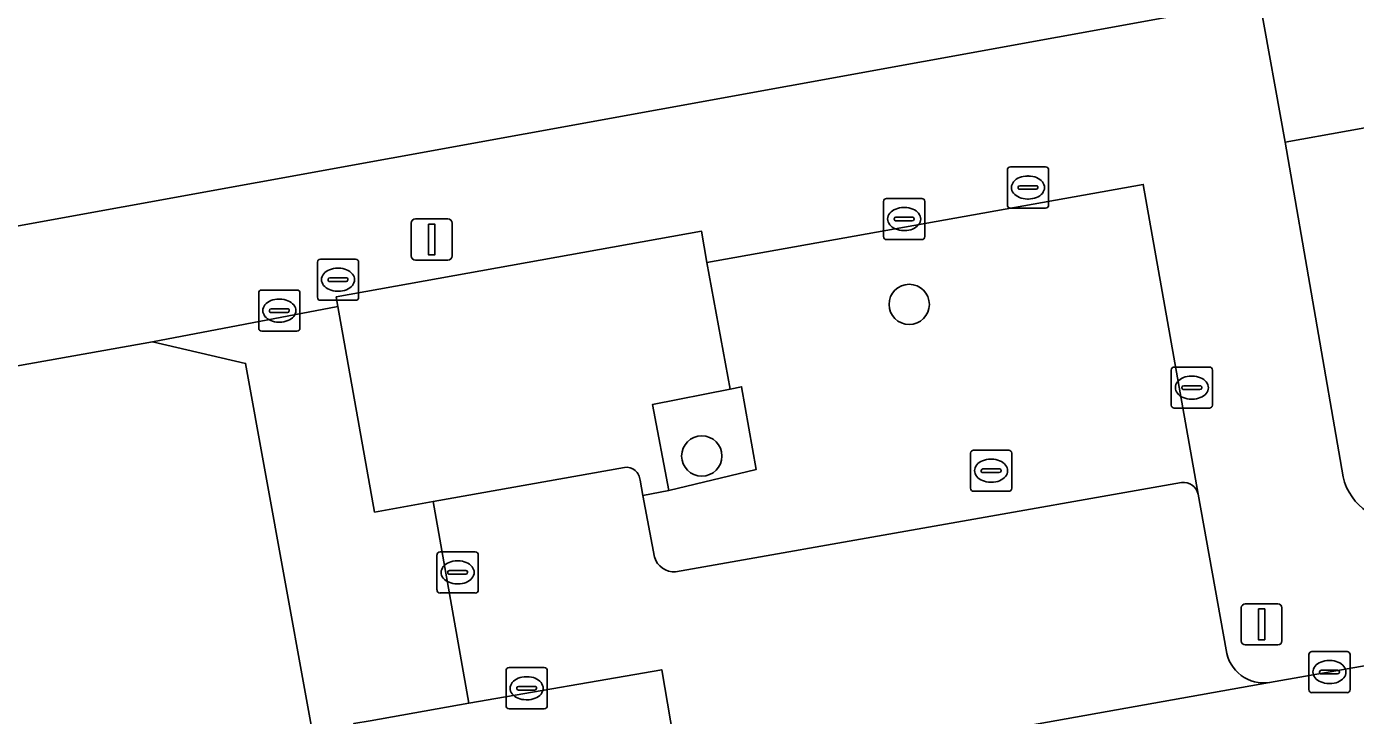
# Model space of a CAD drawing. Extents: x 157793 to 159380, y 380877 to 382313.
# Drawn here: x 158279.91 to 158312.16, y 381374.34 to 381391.07 of the extents above; entities that cross this region are included whole.
import ezdxf

# ---------------------------------------------------------------- set-up
doc = ezdxf.new("R2010")
doc.units = 0
for name, color, linetype in [('IMGEO_Boom', 7, 'Continuous'), ('IMGEO_Erf', 7, 'Continuous'), ('IMGEO_Groenvoorziening', 7, 'Continuous'), ('IMGEO_Kolk', 7, 'Continuous'), ('IMGEO_Lichtmast', 7, 'Continuous'), ('IMGEO_Pand', 7, 'Continuous'), ('IMGEO_Parkeervlak_open', 7, 'Continuous'), ('IMGEO_Rijbaan_lokaal_open', 7, 'Continuous'), ('IMGEO_Rioolput', 7, 'Continuous'), ('IMGEO_Voetpad_open', 7, 'Continuous')]:
    doc.layers.add(name, color=color, linetype=linetype)

msp = doc.modelspace()

# ---------------------------------------------------------------- linework, layer by layer
at = {"layer": 'IMGEO_Boom'}
for centre in [(158301.33, 381384.321), (158296.296, 381380.638)]:
    msp.add_circle(centre, 0.489, dxfattribs=at)
at = {"layer": 'IMGEO_Erf'}
for points in [[(158262.826, 381383.161), (158308.183, 381391.406)], [(158313.515, 381388.815), (158310.452, 381388.265), (158311.86, 381380.131)], [(158287.624, 381369.635), (158285.225, 381382.888), (158282.963, 381383.41), (158263.952, 381380.027), (158262.7, 381378.123), (158262.173, 381377.196), (158258.944, 381376.643), (158259.367, 381374.176)]]:
    msp.add_lwpolyline(points, dxfattribs=at)
msp.add_arc((158313.217, 381380.448), 1.394, 193.1593, 279.5771, dxfattribs=at)
at = {"layer": 'IMGEO_Groenvoorziening'}
for points in [[(158308.343, 381379.714), (158307.011, 381387.234), (158296.42, 381385.336), (158296.982, 381382.263), (158297.263, 381382.32), (158297.616, 381380.314), (158295.498, 381379.803), (158294.869, 381379.677), (158295.151, 381378.185)], [(158296.42, 381385.336), (158296.292, 381386.096), (158287.426, 381384.501), (158287.467, 381384.27)], [(158296.982, 381382.263), (158296.42, 381385.336)], [(158287.467, 381384.27), (158288.354, 381379.277), (158289.774, 381379.531)], [(158295.498, 381379.803), (158295.097, 381381.887), (158296.982, 381382.263)], [(158289.774, 381379.531), (158294.418, 381380.362)], [(158294.799, 381380.049), (158294.869, 381379.677)], [(158295.661, 381377.826), (158307.94, 381379.995)], [(158294.869, 381379.677), (158295.498, 381379.803)]]:
    msp.add_lwpolyline(points, dxfattribs=at)
msp.add_lwpolyline([(158295.498, 381379.803), (158297.616, 381380.314), (158297.263, 381382.32), (158296.982, 381382.263), (158295.097, 381381.887)], close=True, dxfattribs=at)
for centre, radius, start, end in [((158294.464, 381380.03), 0.335, 3.2825, 97.9097), ((158307.98, 381379.623), 0.374, 14.0658, 96.1603), ((158295.62, 381378.31), 0.485, 194.8707, 274.8443)]:
    msp.add_arc(centre, radius, start, end, dxfattribs=at)
at = {"layer": 'IMGEO_Kolk'}
for p, q in [((158300.707, 381385.969), (158300.707, 381386.821)), ((158300.782, 381386.895), (158301.634, 381386.895)), ((158301.195, 381386.675), (158301.22, 381386.675)), ((158301.708, 381386.821), (158301.708, 381385.969)), ((158300.966, 381386.389), (158300.966, 381386.401)), ((158301.404, 381386.352), (158301.006, 381386.352)), ((158301.009, 381386.438), (158301.407, 381386.438)), ((158301.45, 381386.401), (158301.45, 381386.389)), ((158301.218, 381386.115), (158301.193, 381386.115)), ((158301.634, 381385.895), (158300.782, 381385.895)), ((158285.618, 381384.669), (158286.47, 381384.669)), ((158285.543, 381383.743), (158285.543, 381384.595)), ((158286.031, 381384.449), (158286.056, 381384.449)), ((158286.544, 381384.595), (158286.544, 381383.743)), ((158285.802, 381384.163), (158285.802, 381384.175)), ((158286.24, 381384.126), (158285.842, 381384.126)), ((158285.845, 381384.212), (158286.243, 381384.212)), ((158286.286, 381384.175), (158286.286, 381384.163)), ((158286.054, 381383.889), (158286.029, 381383.889)), ((158286.47, 381383.669), (158285.618, 381383.669)), ((158307.689, 381381.873), (158307.689, 381382.725)), ((158307.764, 381382.799), (158308.616, 381382.799)), ((158308.69, 381382.725), (158308.69, 381381.873)), ((158308.177, 381382.579), (158308.202, 381382.579)), ((158307.948, 381382.293), (158307.948, 381382.305)), ((158308.386, 381382.256), (158307.988, 381382.256)), ((158307.991, 381382.342), (158308.389, 381382.342)), ((158308.432, 381382.305), (158308.432, 381382.293)), ((158308.616, 381381.799), (158307.764, 381381.799)), ((158308.2, 381382.019), (158308.175, 381382.019)), ((158311.028, 381374.964), (158311.028, 381375.816)), ((158311.103, 381375.89), (158311.955, 381375.89)), ((158311.516, 381375.67), (158311.541, 381375.67)), ((158312.029, 381375.816), (158312.029, 381374.964)), ((158291.545, 381374.571), (158291.545, 381375.423)), ((158291.62, 381375.497), (158292.472, 381375.497)), ((158292.546, 381375.423), (158292.546, 381374.571)), ((158311.287, 381375.384), (158311.287, 381375.396)), ((158311.725, 381375.347), (158311.327, 381375.347)), ((158311.33, 381375.433), (158311.728, 381375.433)), ((158311.771, 381375.396), (158311.771, 381375.384)), ((158291.804, 381374.991), (158291.804, 381375.003)), ((158291.847, 381375.04), (158292.245, 381375.04)), ((158292.033, 381375.277), (158292.058, 381375.277)), ((158292.288, 381375.003), (158292.288, 381374.991)), ((158311.539, 381375.11), (158311.514, 381375.11)), ((158292.242, 381374.954), (158291.844, 381374.954)), ((158292.056, 381374.717), (158292.031, 381374.717)), ((158311.955, 381374.89), (158311.103, 381374.89)), ((158292.472, 381374.497), (158291.62, 381374.497))]:
    msp.add_line(p, q, dxfattribs=at)
for points in [[(158300.707, 381385.969), (158300.707, 381386.821)], [(158300.782, 381386.895), (158301.634, 381386.895)], [(158301.708, 381386.821), (158301.708, 381385.969)], [(158301.634, 381385.895), (158300.782, 381385.895)], [(158285.618, 381384.669), (158286.47, 381384.669)], [(158285.543, 381383.743), (158285.543, 381384.595)], [(158286.544, 381384.595), (158286.544, 381383.743)], [(158286.47, 381383.669), (158285.618, 381383.669)], [(158307.689, 381381.873), (158307.689, 381382.725)], [(158307.764, 381382.799), (158308.616, 381382.799)], [(158308.69, 381382.725), (158308.69, 381381.873)], [(158308.616, 381381.799), (158307.764, 381381.799)], [(158311.028, 381374.964), (158311.028, 381375.816)], [(158311.103, 381375.89), (158311.955, 381375.89)], [(158312.029, 381375.816), (158312.029, 381374.964)], [(158291.545, 381374.571), (158291.545, 381375.423)], [(158291.62, 381375.497), (158292.472, 381375.497)], [(158292.546, 381375.423), (158292.546, 381374.571)], [(158311.955, 381374.89), (158311.103, 381374.89)], [(158292.472, 381374.497), (158291.62, 381374.497)]]:
    msp.add_lwpolyline(points, dxfattribs=at)
for centre, radius, start, end in [((158300.784, 381386.819), 0.0765, 91.552, 178.448), ((158300.784, 381386.819), 0.0765, 91.552, 178.448), ((158301.632, 381386.819), 0.0765, 1.552, 88.448), ((158301.632, 381386.819), 0.0765, 1.552, 88.448), ((158301.006, 381386.398), 0.0403, 85.8775, 175.7526), ((158301.003, 381386.388), 0.0366, 178.938, 274.7102), ((158301.407, 381386.395), 0.043, 264.8664, 352.4533), ((158301.411, 381386.4), 0.0386, 1.7309, 96.639), ((158300.784, 381385.971), 0.0765, 181.552, 268.448), ((158300.784, 381385.971), 0.0765, 181.552, 268.448), ((158301.632, 381385.971), 0.0765, 271.552, 358.448), ((158301.632, 381385.971), 0.0765, 271.552, 358.448), ((158285.62, 381384.593), 0.0765, 91.552, 178.448), ((158285.62, 381384.593), 0.0765, 91.552, 178.448), ((158286.468, 381384.593), 0.0765, 1.552, 88.448), ((158286.468, 381384.593), 0.0765, 1.552, 88.448), ((158285.842, 381384.172), 0.0403, 85.8775, 175.7526), ((158285.839, 381384.162), 0.0366, 178.938, 274.7102), ((158286.243, 381384.169), 0.043, 264.8664, 352.4533), ((158286.247, 381384.174), 0.0386, 1.7309, 96.639), ((158285.62, 381383.745), 0.0765, 181.552, 268.448), ((158285.62, 381383.745), 0.0765, 181.552, 268.448), ((158286.468, 381383.745), 0.0765, 271.552, 358.448), ((158286.468, 381383.745), 0.0765, 271.552, 358.448), ((158307.766, 381382.723), 0.0765, 91.552, 178.448), ((158307.766, 381382.723), 0.0765, 91.552, 178.448), ((158308.614, 381382.723), 0.0765, 1.552, 88.448), ((158308.614, 381382.723), 0.0765, 1.552, 88.448), ((158307.988, 381382.302), 0.0403, 85.8775, 175.7526), ((158307.985, 381382.292), 0.0366, 178.938, 274.7102), ((158308.389, 381382.299), 0.043, 264.8664, 352.4533), ((158308.393, 381382.304), 0.0386, 1.7309, 96.639), ((158307.766, 381381.875), 0.0765, 181.552, 268.448), ((158307.766, 381381.875), 0.0765, 181.552, 268.448), ((158308.614, 381381.875), 0.0765, 271.552, 358.448), ((158308.614, 381381.875), 0.0765, 271.552, 358.448), ((158311.105, 381375.814), 0.0765, 91.552, 178.448), ((158311.105, 381375.814), 0.0765, 91.552, 178.448), ((158311.953, 381375.814), 0.0765, 1.552, 88.448), ((158311.953, 381375.814), 0.0765, 1.552, 88.448), ((158291.622, 381375.421), 0.0765, 91.552, 178.448), ((158291.622, 381375.421), 0.0765, 91.552, 178.448), ((158292.47, 381375.421), 0.0765, 1.552, 88.448), ((158292.47, 381375.421), 0.0765, 1.552, 88.448), ((158311.327, 381375.393), 0.0403, 85.8775, 175.7526), ((158311.324, 381375.383), 0.0366, 178.938, 274.7102), ((158311.728, 381375.39), 0.043, 264.8664, 352.4533), ((158311.732, 381375.395), 0.0386, 1.7309, 96.639), ((158291.844, 381375), 0.0403, 85.8775, 175.7526), ((158291.841, 381374.99), 0.0366, 178.938, 274.7102), ((158292.245, 381374.997), 0.043, 264.8664, 352.4533), ((158292.249, 381375.002), 0.0386, 1.7309, 96.639), ((158311.105, 381374.966), 0.0765, 181.552, 268.448), ((158311.105, 381374.966), 0.0765, 181.552, 268.448), ((158311.953, 381374.966), 0.0765, 271.552, 358.448), ((158311.953, 381374.966), 0.0765, 271.552, 358.448), ((158291.622, 381374.573), 0.0765, 181.552, 268.448), ((158291.622, 381374.573), 0.0765, 181.552, 268.448), ((158292.47, 381374.573), 0.0765, 271.552, 358.448), ((158292.47, 381374.573), 0.0765, 271.552, 358.448)]:
    msp.add_arc(centre, radius, start, end, dxfattribs=at)
for centre, major_axis, ratio, start_param, end_param in [((158301.194, 381386.395), (-0.387, 0.002), 0.722429, 4.712389, 7.853982), ((158301.219, 381386.395), (-0.39, 0.002), 0.717154, 1.570796, 4.712389), ((158286.03, 381384.169), (-0.387, 0.002), 0.722429, 4.712389, 7.853982), ((158286.055, 381384.169), (-0.39, 0.002), 0.717154, 1.570796, 4.712389), ((158308.176, 381382.299), (-0.387, 0.002), 0.722429, 4.712389, 7.853982), ((158308.201, 381382.299), (-0.39, 0.002), 0.717154, 1.570796, 4.712389), ((158311.515, 381375.39), (-0.387, 0.002), 0.722429, 4.712389, 7.853982), ((158311.54, 381375.39), (-0.39, 0.002), 0.717154, 1.570796, 4.712389), ((158292.032, 381374.997), (-0.387, 0.002), 0.722429, 4.712389, 7.853982), ((158292.057, 381374.997), (-0.39, 0.002), 0.717154, 1.570796, 4.712389)]:
    msp.add_ellipse(centre, major_axis=major_axis, ratio=ratio, start_param=start_param, end_param=end_param, dxfattribs=at)
at = {"layer": 'IMGEO_Lichtmast'}
for p, q in [((158289.246, 381385.497), (158289.246, 381386.297)), ((158289.246, 381386.297), (158289.246, 381385.497)), ((158289.346, 381386.397), (158290.136, 381386.397)), ((158290.136, 381386.397), (158289.346, 381386.397)), ((158290.236, 381386.297), (158290.236, 381385.497)), ((158290.236, 381385.497), (158290.236, 381386.297)), ((158290.136, 381385.397), (158289.346, 381385.397)), ((158289.346, 381385.397), (158290.136, 381385.397)), ((158309.387, 381376.148), (158309.387, 381376.948)), ((158309.387, 381376.948), (158309.387, 381376.148)), ((158309.487, 381377.048), (158310.277, 381377.048)), ((158310.277, 381377.048), (158309.487, 381377.048)), ((158310.377, 381376.948), (158310.377, 381376.148)), ((158310.377, 381376.148), (158310.377, 381376.948)), ((158310.277, 381376.048), (158309.487, 381376.048)), ((158309.487, 381376.048), (158310.277, 381376.048))]:
    msp.add_line(p, q, dxfattribs=at)
for points in [[(158289.666, 381386.272), (158289.816, 381386.272), (158289.816, 381385.522), (158289.666, 381385.522), (158289.666, 381386.272)], [(158309.807, 381376.923), (158309.957, 381376.923), (158309.957, 381376.173), (158309.807, 381376.173), (158309.807, 381376.923)]]:
    msp.add_lwpolyline(points, dxfattribs=at)
for centre, start, end in [((158289.346, 381386.297), 90, 180), ((158289.346, 381386.297), 90, 180), ((158290.136, 381386.297), 0, 90), ((158290.136, 381386.297), 360, 90), ((158289.346, 381385.497), 180, 270), ((158289.346, 381385.497), 180, 270), ((158290.136, 381385.497), 270, 0), ((158290.136, 381385.497), 270, 0), ((158309.487, 381376.948), 90, 180), ((158309.487, 381376.948), 90, 180), ((158310.277, 381376.948), 0, 90), ((158310.277, 381376.948), 360, 90), ((158309.487, 381376.148), 180, 270), ((158309.487, 381376.148), 180, 270), ((158310.277, 381376.148), 270, 0), ((158310.277, 381376.148), 270, 0)]:
    msp.add_arc(centre, 0.1, start, end, dxfattribs=at)
at = {"layer": 'IMGEO_Pand'}
msp.add_lwpolyline([(158309.835, 381391.707), (158310.452, 381388.265), (158313.515, 381388.815), (158312.776, 381392.934), (158309.713, 381392.385)], close=True, dxfattribs=at)
at = {"layer": 'IMGEO_Parkeervlak_open'}
for points in [[(158294.418, 381380.362), (158289.774, 381379.531), (158290.639, 381374.631), (158295.325, 381375.445), (158295.815, 381372.584), (158310.078, 381375.134)], [(158295.151, 381378.185), (158294.869, 381379.677), (158294.799, 381380.049)], [(158307.94, 381379.995), (158295.661, 381377.826)], [(158309.022, 381375.928), (158308.343, 381379.714)]]:
    msp.add_lwpolyline(points, dxfattribs=at)
for centre, radius, start, end in [((158294.464, 381380.03), 0.335, 3.2825, 97.9097), ((158307.98, 381379.623), 0.374, 14.0658, 96.1603), ((158295.62, 381378.31), 0.485, 194.8707, 274.8443), ((158309.939, 381376.048), 0.924, 187.4446, 278.6768)]:
    msp.add_arc(centre, radius, start, end, dxfattribs=at)
at = {"layer": 'IMGEO_Rijbaan_lokaal_open'}
msp.add_lwpolyline([(158338.683, 381380.173), (158310.078, 381375.134), (158295.815, 381372.584), (158295.325, 381375.445), (158290.639, 381374.631), (158288.244, 381374.208), (158287.851, 381374.139), (158288.882, 381368.304), (158289.501, 381364.801), (158294.386, 381365.682), (158304.247, 381367.461), (158311.017, 381369.07)], dxfattribs=at)
at = {"layer": 'IMGEO_Rioolput'}
for p, q in [((158303.712, 381386.734), (158303.712, 381387.586)), ((158303.787, 381387.66), (158304.639, 381387.66)), ((158304.713, 381387.586), (158304.713, 381386.734)), ((158304.2, 381387.44), (158304.225, 381387.44)), ((158303.971, 381387.154), (158303.971, 381387.166)), ((158304.409, 381387.117), (158304.011, 381387.117)), ((158304.014, 381387.203), (158304.412, 381387.203)), ((158304.455, 381387.166), (158304.455, 381387.154)), ((158304.639, 381386.66), (158303.787, 381386.66)), ((158304.223, 381386.88), (158304.198, 381386.88)), ((158286.967, 381384.495), (158286.967, 381385.347)), ((158287.042, 381385.421), (158287.894, 381385.421)), ((158287.968, 381385.347), (158287.968, 381384.495)), ((158287.455, 381385.201), (158287.48, 381385.201)), ((158287.226, 381384.915), (158287.226, 381384.927)), ((158287.664, 381384.878), (158287.266, 381384.878)), ((158287.269, 381384.964), (158287.667, 381384.964)), ((158287.71, 381384.927), (158287.71, 381384.915)), ((158287.894, 381384.421), (158287.042, 381384.421)), ((158287.478, 381384.641), (158287.453, 381384.641)), ((158302.817, 381379.855), (158302.817, 381380.707)), ((158302.892, 381380.781), (158303.744, 381380.781)), ((158303.305, 381380.561), (158303.33, 381380.561)), ((158303.818, 381380.707), (158303.818, 381379.855)), ((158303.076, 381380.275), (158303.076, 381380.287)), ((158303.514, 381380.238), (158303.116, 381380.238)), ((158303.119, 381380.324), (158303.517, 381380.324)), ((158303.56, 381380.287), (158303.56, 381380.275)), ((158303.328, 381380.001), (158303.303, 381380.001)), ((158303.744, 381379.781), (158302.892, 381379.781)), ((158289.87, 381377.385), (158289.87, 381378.237)), ((158289.945, 381378.311), (158290.797, 381378.311)), ((158290.871, 381378.237), (158290.871, 381377.385)), ((158290.358, 381378.091), (158290.383, 381378.091)), ((158290.129, 381377.805), (158290.129, 381377.817)), ((158290.567, 381377.768), (158290.169, 381377.768)), ((158290.172, 381377.854), (158290.57, 381377.854)), ((158290.613, 381377.817), (158290.613, 381377.805)), ((158290.797, 381377.311), (158289.945, 381377.311)), ((158290.381, 381377.531), (158290.356, 381377.531))]:
    msp.add_line(p, q, dxfattribs=at)
for points in [[(158303.712, 381386.734), (158303.712, 381387.586)], [(158303.787, 381387.66), (158304.639, 381387.66)], [(158304.713, 381387.586), (158304.713, 381386.734)], [(158304.639, 381386.66), (158303.787, 381386.66)], [(158286.967, 381384.495), (158286.967, 381385.347)], [(158287.042, 381385.421), (158287.894, 381385.421)], [(158287.968, 381385.347), (158287.968, 381384.495)], [(158287.894, 381384.421), (158287.042, 381384.421)], [(158302.817, 381379.855), (158302.817, 381380.707)], [(158302.892, 381380.781), (158303.744, 381380.781)], [(158303.818, 381380.707), (158303.818, 381379.855)], [(158303.744, 381379.781), (158302.892, 381379.781)], [(158289.87, 381377.385), (158289.87, 381378.237)], [(158289.945, 381378.311), (158290.797, 381378.311)], [(158290.871, 381378.237), (158290.871, 381377.385)], [(158290.797, 381377.311), (158289.945, 381377.311)]]:
    msp.add_lwpolyline(points, dxfattribs=at)
for centre, radius, start, end in [((158303.789, 381387.584), 0.0765, 91.552, 178.448), ((158303.789, 381387.584), 0.0765, 91.552, 178.448), ((158304.637, 381387.584), 0.0765, 1.552, 88.448), ((158304.637, 381387.584), 0.0765, 1.552, 88.448), ((158304.011, 381387.163), 0.0403, 85.8775, 175.7526), ((158304.008, 381387.153), 0.0366, 178.938, 274.7102), ((158304.412, 381387.16), 0.043, 264.8664, 352.4533), ((158304.416, 381387.165), 0.0386, 1.7309, 96.639), ((158303.789, 381386.736), 0.0765, 181.552, 268.448), ((158303.789, 381386.736), 0.0765, 181.552, 268.448), ((158304.637, 381386.736), 0.0765, 271.552, 358.448), ((158304.637, 381386.736), 0.0765, 271.552, 358.448), ((158287.044, 381385.345), 0.0765, 91.552, 178.448), ((158287.044, 381385.345), 0.0765, 91.552, 178.448), ((158287.892, 381385.345), 0.0765, 1.552, 88.448), ((158287.892, 381385.345), 0.0765, 1.552, 88.448), ((158287.266, 381384.924), 0.0403, 85.8775, 175.7526), ((158287.263, 381384.914), 0.0366, 178.938, 274.7102), ((158287.667, 381384.921), 0.043, 264.8664, 352.4533), ((158287.671, 381384.926), 0.0386, 1.7309, 96.639), ((158287.044, 381384.497), 0.0765, 181.552, 268.448), ((158287.044, 381384.497), 0.0765, 181.552, 268.448), ((158287.892, 381384.497), 0.0765, 271.552, 358.448), ((158287.892, 381384.497), 0.0765, 271.552, 358.448), ((158302.894, 381380.705), 0.0765, 91.552, 178.448), ((158302.894, 381380.705), 0.0765, 91.552, 178.448), ((158303.742, 381380.705), 0.0765, 1.552, 88.448), ((158303.742, 381380.705), 0.0765, 1.552, 88.448), ((158303.116, 381380.284), 0.0403, 85.8775, 175.7526), ((158303.113, 381380.274), 0.0366, 178.938, 274.7102), ((158303.517, 381380.281), 0.043, 264.8664, 352.4533), ((158303.521, 381380.286), 0.0386, 1.7309, 96.639), ((158302.894, 381379.857), 0.0765, 181.552, 268.448), ((158302.894, 381379.857), 0.0765, 181.552, 268.448), ((158303.742, 381379.857), 0.0765, 271.552, 358.448), ((158303.742, 381379.857), 0.0765, 271.552, 358.448), ((158289.947, 381378.235), 0.0765, 91.552, 178.448), ((158289.947, 381378.235), 0.0765, 91.552, 178.448), ((158290.795, 381378.235), 0.0765, 1.552, 88.448), ((158290.795, 381378.235), 0.0765, 1.552, 88.448), ((158290.169, 381377.814), 0.0403, 85.8775, 175.7526), ((158290.166, 381377.804), 0.0366, 178.938, 274.7102), ((158290.57, 381377.811), 0.043, 264.8664, 352.4533), ((158290.574, 381377.816), 0.0386, 1.7309, 96.639), ((158289.947, 381377.387), 0.0765, 181.552, 268.448), ((158289.947, 381377.387), 0.0765, 181.552, 268.448), ((158290.795, 381377.387), 0.0765, 271.552, 358.448), ((158290.795, 381377.387), 0.0765, 271.552, 358.448)]:
    msp.add_arc(centre, radius, start, end, dxfattribs=at)
for centre, major_axis, ratio, start_param, end_param in [((158304.199, 381387.16), (-0.387, 0.002), 0.722429, 4.712389, 7.853982), ((158304.224, 381387.16), (-0.39, 0.002), 0.717154, 1.570796, 4.712389), ((158287.454, 381384.921), (-0.387, 0.002), 0.722429, 4.712389, 7.853982), ((158287.479, 381384.921), (-0.39, 0.002), 0.717154, 1.570796, 4.712389), ((158303.304, 381380.281), (-0.387, 0.002), 0.722429, 4.712389, 7.853982), ((158303.329, 381380.281), (-0.39, 0.002), 0.717154, 1.570796, 4.712389), ((158290.357, 381377.811), (-0.387, 0.002), 0.722429, 4.712389, 7.853982), ((158290.382, 381377.811), (-0.39, 0.002), 0.717154, 1.570796, 4.712389)]:
    msp.add_ellipse(centre, major_axis=major_axis, ratio=ratio, start_param=start_param, end_param=end_param, dxfattribs=at)
at = {"layer": 'IMGEO_Voetpad_open'}
for points in [[(158311.86, 381380.131), (158310.452, 381388.265), (158309.835, 381391.707), (158308.346, 381391.436), (158308.183, 381391.406), (158262.826, 381383.161), (158262.581, 381384.475), (158261.231, 381384.231), (158261.043, 381384.197), (158261.219, 381382.716), (158254.872, 381378.874), (158248.691, 381377.756), (158239.48, 381376.089), (158230.914, 381374.54), (158231.253, 381370.242)], [(158263.952, 381380.027), (158282.963, 381383.41), (158287.467, 381384.27), (158287.426, 381384.501), (158296.292, 381386.096), (158296.42, 381385.336), (158307.011, 381387.234), (158308.343, 381379.714), (158309.022, 381375.928)], [(158288.244, 381374.208), (158290.639, 381374.631), (158289.774, 381379.531), (158288.354, 381379.277), (158287.467, 381384.27), (158282.963, 381383.41), (158285.225, 381382.888), (158287.624, 381369.635)], [(158310.078, 381375.134), (158338.683, 381380.173), (158338.102, 381383.483), (158313.449, 381379.074)]]:
    msp.add_lwpolyline(points, dxfattribs=at)
for centre, radius, start, end in [((158313.217, 381380.448), 1.394, 193.1593, 279.5771), ((158309.939, 381376.048), 0.924, 187.4446, 278.6768)]:
    msp.add_arc(centre, radius, start, end, dxfattribs=at)

doc.saveas('drawing.dxf')
